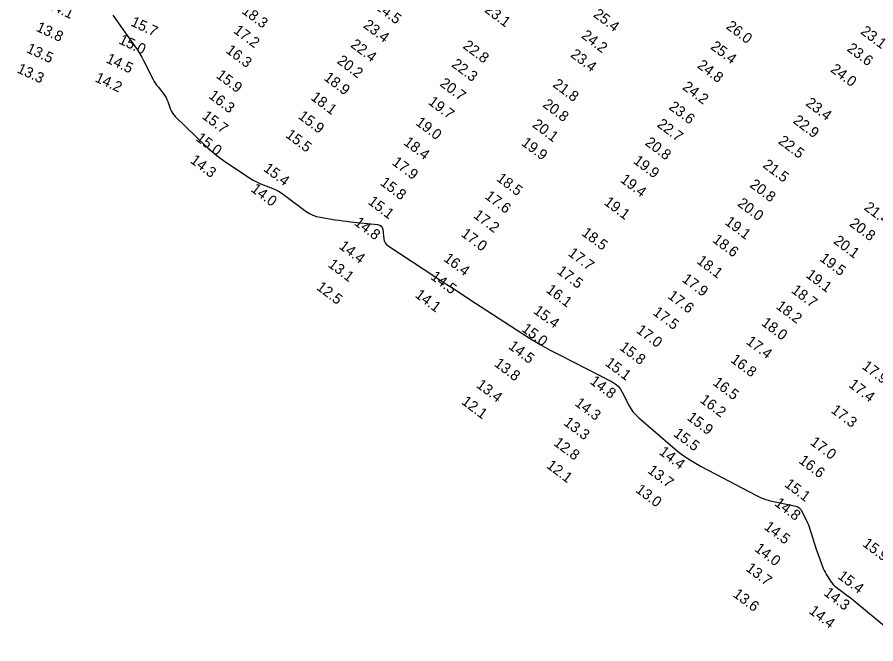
# Model space of a CAD drawing. Extents: x 988130 to 1132882, y 654656 to 841453.
# Drawn here: x 1036750.3 to 1037158.8, y 811143.2 to 811441.5 of the extents above; entities that cross this region are included whole.
import ezdxf

# ---------------------------------------------------------------- set-up
doc = ezdxf.new("R2010")
doc.units = 0
doc.layers.add('V-TOPO-MAJR', color=7, linetype='Continuous')
doc.layers.add('V-TOPO-SOUN', color=7, linetype='Continuous')

msp = doc.modelspace()

# ---------------------------------------------------------------- linework, layer by layer
at = {"layer": 'V-TOPO-MAJR'}
msp.add_lwpolyline([(1036795.85, 811442.43), (1036806.5, 811427.48), (1036807.62, 811425.84), (1036808.68, 811424.15), (1036809.67, 811422.43), (1036810.6, 811420.66), (1036815.01, 811411.87), (1036815.51, 811410.93), (1036816.05, 811410.02), (1036816.65, 811409.14), (1036817.29, 811408.29), (1036820.01, 811404.86), (1036820.6, 811404.06), (1036821.12, 811403.21), (1036821.56, 811402.32), (1036821.94, 811401.4), (1036823.31, 811397.61), (1036823.71, 811396.7), (1036824.19, 811395.84), (1036824.77, 811395.05), (1036825.45, 811394.32), (1036840.05, 811380.19), (1036842.2, 811378.21), (1036844.42, 811376.32), (1036846.73, 811374.54), (1036849.13, 811372.86), (1036861.28, 811364.73), (1036862.52, 811363.95), (1036863.8, 811363.24), (1036865.11, 811362.61), (1036866.47, 811362.05), (1036871.95, 811359.95), (1036873.3, 811359.38), (1036874.59, 811358.72), (1036875.84, 811357.97), (1036877.04, 811357.14), (1036887.84, 811349.09), (1036889.35, 811348.1), (1036890.94, 811347.31), (1036892.62, 811346.71), (1036894.38, 811346.31), (1036901.6, 811345.13), (1036903.41, 811344.84), (1036905.22, 811344.59), (1036907.03, 811344.36), (1036908.85, 811344.16), (1036921.78, 811342.83), (1036922.75, 811342.59), (1036923.48, 811342.11), (1036923.97, 811341.38), (1036924.21, 811340.41), (1036924.7, 811336.02), (1036924.92, 811334.98), (1036925.34, 811334.07), (1036925.96, 811333.28), (1036926.78, 811332.61), (1036949.4, 811317.8), (1036953.48, 811315.13), (1036957.56, 811312.47), (1036961.64, 811309.8), (1036965.72, 811307.15), (1036990.44, 811291.08), (1036994.87, 811288.28), (1036999.36, 811285.59), (1037003.93, 811283.02), (1037008.56, 811280.57), (1037033.33, 811267.86), (1037034.85, 811266.93), (1037036.16, 811265.81), (1037037.27, 811264.49), (1037038.19, 811262.98), (1037041.47, 811256.52), (1037042.36, 811254.97), (1037043.38, 811253.51), (1037044.55, 811252.17), (1037045.85, 811250.94), (1037062.06, 811236.97), (1037065.29, 811234.35), (1037068.64, 811231.92), (1037072.14, 811229.69), (1037075.76, 811227.65), (1037102.03, 811213.83), (1037103.96, 811212.9), (1037105.94, 811212.11), (1037107.98, 811211.47), (1037110.06, 811210.97), (1037120.13, 811208.93), (1037121.33, 811208.55), (1037122.34, 811207.94), (1037123.18, 811207.09), (1037123.83, 811206.02), (1037126.29, 811200.77), (1037126.72, 811199.81), (1037127.11, 811198.84), (1037127.46, 811197.85), (1037127.78, 811196.85), (1037128.99, 811192.82), (1037129.3, 811191.81), (1037129.62, 811190.81), (1037129.95, 811189.81), (1037130.3, 811188.82), (1037133.41, 811179.96), (1037133.77, 811179.04), (1037134.17, 811178.14), (1037134.63, 811177.27), (1037135.14, 811176.42), (1037137.27, 811173.07), (1037137.84, 811172.27), (1037138.47, 811171.52), (1037139.16, 811170.84), (1037139.93, 811170.21), (1037145, 811166.42), (1037146.11, 811165.58), (1037147.2, 811164.73), (1037148.29, 811163.87), (1037149.36, 811162.99), (1037173.17, 811143.22)], dxfattribs=at)

# ---------------------------------------------------------------- texts
at = {"layer": 'V-TOPO-SOUN'}
for s, rotation, p in [('14.1 ', 335, (1036763.99, 811446.08)), ('24.5 ', 323, (1036920.29, 811445.74)), ('18.3 ', 323, (1036856.81, 811443.77)), ('23.1 ', 323, (1036972.3, 811444.31)), ('25.4 ', 323, (1037024.02, 811442.11)), ('15.7 ', 335, (1036803.93, 811437.64)), ('13.8 ', 335, (1036758.94, 811435.13)), ('17.2 ', 323, (1036852.87, 811434.43)), ('23.4 ', 323, (1036914.55, 811436.96)), ('26.0 ', 323, (1037087.21, 811436.41)), ('23.1 ', 323, (1037151.17, 811434)), ('15.0 ', 335, (1036798.24, 811429.16)), ('24.2 ', 323, (1037018.36, 811432.01)), ('13.5 ', 335, (1036754.29, 811424.98)), ('22.4 ', 323, (1036908.55, 811427.68)), ('22.8 ', 323, (1036961.98, 811427.12)), ('25.4 ', 323, (1037079.79, 811426.76)), ('23.6 ', 323, (1037144.72, 811425.81)), ('16.3 ', 323, (1036849.18, 811424.97)), ('23.4 ', 323, (1037013.16, 811422.98)), ('14.5 ', 335, (1036792.17, 811420.13)), ('20.2 ', 323, (1036902.1, 811419.98)), ('22.3 ', 323, (1036956.57, 811418.33)), ('24.8 ', 323, (1037073.49, 811417.83)), ('13.3 ', 335, (1036749.83, 811415.36)), ('15.9 ', 323, (1036844.6, 811413.06)), ('24.0 ', 323, (1037136.87, 811415.91)), ('14.2 ', 335, (1036786.94, 811411.06)), ('18.9 ', 323, (1036895.84, 811411.94)), ('20.7 ', 323, (1036951, 811409.17)), ('21.8 ', 323, (1037004.71, 811408.78)), ('24.2 ', 323, (1037066.44, 811407.54)), ('16.3 ', 323, (1036841.02, 811403.36)), ('18.1 ', 323, (1036889.61, 811402.59)), ('19.7 ', 323, (1036945.49, 811400.44)), ('20.8 ', 323, (1036999.94, 811399.21)), ('23.6 ', 323, (1037059.93, 811398.09)), ('23.4 ', 323, (1037125.04, 811399.83)), ('15.7 ', 323, (1036837.86, 811393.63)), ('15.9 ', 323, (1036883.61, 811393.65)), ('19.0 ', 323, (1036939.47, 811390.63)), ('20.1 ', 323, (1036995.02, 811389.63)), ('22.7 ', 323, (1037054.33, 811389.77)), ('22.9 ', 323, (1037119.02, 811391.54)), ('15.5 ', 323, (1036877.62, 811384.72)), ('15.0 ', 323, (1036834.94, 811383.14)), ('18.4 ', 323, (1036933.79, 811381.17)), ('19.9 ', 323, (1036989.81, 811380.94)), ('20.8 ', 323, (1037048.65, 811381.03)), ('22.5 ', 323, (1037112.02, 811381.77)), ('14.3 ', 323, (1036832.24, 811372.6)), ('19.9 ', 323, (1037043.04, 811372.37)), ('15.4 ', 323, (1036867.07, 811368.7)), ('17.9 ', 323, (1036928.28, 811371.67)), ('21.5 ', 323, (1037104.62, 811370.41)), ('15.8 ', 323, (1036922.61, 811362.01)), ('18.5 ', 323, (1036977.96, 811363.99)), ('19.4 ', 323, (1037036.88, 811363.4)), ('20.8 ', 323, (1037098.45, 811361.01)), ('14.0 ', 323, (1036861.12, 811358.95)), ('15.1 ', 323, (1036916.83, 811352.94)), ('17.6 ', 323, (1036972.44, 811355.57)), ('19.1 ', 323, (1037029.1, 811352.68)), ('20.0 ', 323, (1037092.61, 811352.07)), ('21.4 ', 323, (1037152.82, 811350.19)), ('17.2 ', 323, (1036966.96, 811346.43)), ('14.8 ', 323, (1036910.3, 811342.98)), ('19.1 ', 323, (1037086.61, 811343.24)), ('20.8 ', 323, (1037145.86, 811342.51)), ('17.0 ', 323, (1036961.1, 811337.63)), ('18.5 ', 323, (1037018.46, 811338.05)), ('14.4 ', 323, (1036903.03, 811331.77)), ('18.6 ', 323, (1037080.74, 811334.8)), ('20.1 ', 323, (1037138.3, 811334.23)), ('17.7 ', 323, (1037012.03, 811328.41)), ('16.4 ', 323, (1036952.83, 811325.86)), ('18.1 ', 323, (1037073.24, 811324.73)), ('19.5 ', 323, (1037131.74, 811325.9)), ('13.1 ', 323, (1036897.81, 811323.05)), ('17.5 ', 323, (1037006.73, 811319.87)), ('14.5 ', 323, (1036946.59, 811317.2)), ('17.9 ', 323, (1037066.23, 811316.06)), ('19.1 ', 323, (1037125.18, 811318.04)), ('12.5 ', 323, (1036892.28, 811312.24)), ('16.1 ', 323, (1037001.59, 811310.94)), ('14.1 ', 323, (1036939.2, 811308.59)), ('17.6 ', 323, (1037059.46, 811308.07)), ('18.7 ', 323, (1037118.22, 811310.74)), ('18.2 ', 323, (1037110.93, 811303.19)), ('15.4 ', 323, (1036995.54, 811300.98)), ('17.5 ', 323, (1037052.36, 811300.23)), ('18.0 ', 323, (1037103.97, 811295.25)), ('15.0 ', 323, (1036989.91, 811292.38)), ('17.0 ', 323, (1037044.45, 811291.76)), ('14.5 ', 323, (1036983.61, 811284.13)), ('15.8 ', 323, (1037036.51, 811283.58)), ('17.4 ', 323, (1037096.72, 811286.37)), ('13.8 ', 323, (1036976.88, 811275.82)), ('15.1 ', 323, (1037029.64, 811276.11)), ('16.8 ', 323, (1037089.31, 811277.7)), ('17.9 ', 323, (1037151.87, 811274.57)), ('14.8 ', 323, (1037022.42, 811267.45)), ('16.5 ', 323, (1037080.88, 811266.8)), ('13.4 ', 323, (1036968.38, 811265.68)), ('17.4 ', 323, (1037145.53, 811265.81)), ('16.2 ', 323, (1037074.78, 811258.56)), ('12.1 ', 323, (1036961.28, 811257.76)), ('14.3 ', 323, (1037015.23, 811257.04)), ('15.9 ', 323, (1037068.62, 811250.2)), ('17.3 ', 323, (1037137.1, 811253.68)), ('13.3 ', 323, (1037009.92, 811247.76)), ('15.5 ', 323, (1037062.2, 811242.49)), ('12.8 ', 323, (1037005.14, 811238.1)), ('17.0 ', 323, (1037127.22, 811238.43)), ('14.4 ', 323, (1037055.29, 811233.83)), ('16.6 ', 323, (1037121.78, 811229.69)), ('12.1 ', 323, (1037001.74, 811227.36)), ('13.7 ', 323, (1037049.84, 811224.96)), ('15.1 ', 323, (1037114.96, 811218.44)), ('13.0 ', 323, (1037044.14, 811215.79)), ('14.8 ', 323, (1037110.25, 811209.39)), ('14.5 ', 323, (1037105.28, 811198.14)), ('15.9 ', 323, (1037152.11, 811190.11)), ('14.0 ', 323, (1037100.73, 811187.74)), ('13.7 ', 323, (1037096.59, 811178.37)), ('15.4 ', 323, (1037140.33, 811174.69)), ('13.6 ', 323, (1037090.47, 811166.05)), ('14.3 ', 323, (1037133.66, 811166.69)), ('14.4 ', 323, (1037126.61, 811158.09))]:
    msp.add_text(s, height=5, rotation=rotation, dxfattribs=at).set_placement(p)

doc.saveas('drawing.dxf')
